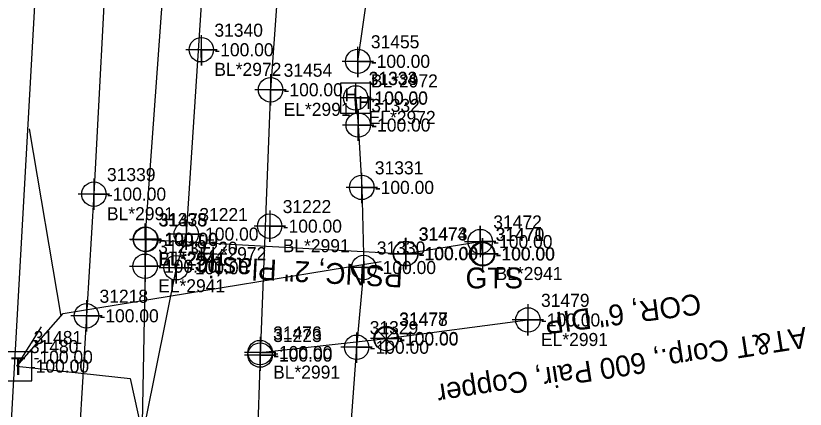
# Model space of a CAD drawing. Extents: x 2083698 to 2094313, y 743246 to 752873.
# Drawn here: x 2093632.9 to 2093784.1, y 744757.9 to 744833.3 of the extents above; entities that cross this region are included whole.
import ezdxf

# ---------------------------------------------------------------- set-up
doc = ezdxf.new("R2010")
doc.units = 0
for name, color, linetype in [('COGO Default Chain', 7, 'Continuous'), ('COGO Default Curve', 7, 'Continuous'), ('COGO Default Parcel', 7, 'Continuous'), ('COGO Default Point Number', 7, 'Continuous'), ('Exist Property Iron Pin CELL', 7, 'Continuous'), ('Exist Property Iron Pin Cogo Elevation', 7, 'Continuous'), ('Exist Property Iron Pin Cogo Number', 7, 'Continuous'), ('Exist Property Line', 7, 'Continuous'), ('Exist Property Monument Cogo Elevation', 7, 'Continuous'), ('Exist Property Monument Cogo Number', 7, 'Continuous'), ('Exist Right of Way Easement Line', 7, 'Continuous'), ('Exist Right of Way Line', 7, 'Continuous'), ('Exist Right of Way Line Leader', 7, 'Continuous'), ('Exist Right of Way Line Text', 7, 'Continuous'), ('Exist Right of Way Monument Cogo Comment', 7, 'Continuous'), ('Exist Right of Way Monument Cogo Elevation', 7, 'Continuous'), ('Exist Right of Way Monument Cogo Number', 7, 'Continuous'), ('Exist Right of Way Width CELL', 7, 'Continuous'), ('Exist Roads EOP', 7, 'Continuous'), ('Exist Roads EOP Leader', 7, 'Continuous'), ('Exist Roads EOP Text', 7, 'Continuous'), ('Exist Utilities Gas UG Line SUE LOS B', 7, 'Continuous'), ('Exist Utilities Gas UG Line SUE LOS B Text', 7, 'Continuous'), ('Exist Utilities Other Located Object CELL', 7, 'Continuous'), ('Exist Utilities Other Located Object Text', 7, 'Continuous'), ('Exist Utilities Telephone UG Cable SUE LOS C', 7, 'Continuous'), ('Exist Utilities Telephone UG Cable SUE LOS C Leader', 7, 'Continuous'), ('Exist Utilities Telephone UG Cable SUE LOS C Text', 7, 'Continuous'), ('Exist Utilities Telephone UG Conduit SUE LOS B', 7, 'Continuous'), ('Exist Utilities Telephone UG Conduit SUE LOS C', 7, 'Continuous'), ('Exist Utilities Telephone UG Conduit SUE LOS D', 7, 'Continuous'), ('Exist Utilities Water UG Line SUE LOS B', 7, 'Continuous'), ('Exist Utilities Water UG Line SUE LOS B Text', 7, 'Continuous'), ('Old_Level_20', 7, 'Continuous'), ('Scratch_Level_0', 7, 'Continuous'), ('Scratch_Level_2', 7, 'Continuous'), ('Scratch_Level_3', 7, 'Continuous')]:
    doc.layers.add(name, color=color, linetype=linetype)

msp = doc.modelspace()

# ---------------------------------------------------------------- linework, layer by layer
at = {"layer": 'COGO Default Curve'}
for points in [[(2093654.74, 744790.51), (2093660.74, 744790.51), (2093657.74, 744790.51), (2093657.74, 744793.51), (2093657.74, 744787.51)], [(2093654.84, 744790.44), (2093660.84, 744790.44), (2093657.84, 744790.44), (2093657.84, 744793.44), (2093657.84, 744787.44)], [(2093718.89, 744790.05), (2093724.89, 744790.05), (2093721.89, 744790.05), (2093721.89, 744793.05), (2093721.89, 744787.05)], [(2093704.58, 744787.71), (2093710.58, 744787.71), (2093707.58, 744787.71), (2093707.58, 744790.71), (2093707.58, 744784.71)], [(2093704.65, 744787.78), (2093710.65, 744787.78), (2093707.65, 744787.78), (2093707.65, 744790.78), (2093707.65, 744784.78)], [(2093719.32, 744787.68), (2093725.32, 744787.68), (2093722.32, 744787.68), (2093722.32, 744790.68), (2093722.32, 744784.68)], [(2093654.7, 744785.33), (2093660.7, 744785.33), (2093657.7, 744785.33), (2093657.7, 744788.33), (2093657.7, 744782.33)]]:
    msp.add_lwpolyline(points, dxfattribs=at)
for centre in [(2093657.74, 744790.51), (2093657.84, 744790.44), (2093721.89, 744790.05), (2093707.58, 744787.71), (2093707.65, 744787.78), (2093722.32, 744787.68), (2093657.7, 744785.33)]:
    msp.add_circle(centre, 2.34, dxfattribs=at)
at = {"layer": 'COGO Default Point Number'}
for points in [[(2093681.73, 744822.13), (2093681.73, 744816.13), (2093681.73, 744819.13), (2093684.73, 744819.13), (2093678.73, 744819.13)], [(2093647.89, 744802.14), (2093647.89, 744796.14), (2093647.89, 744799.14), (2093650.89, 744799.14), (2093644.89, 744799.14)], [(2093681.56, 744796.01), (2093681.56, 744790.01), (2093681.56, 744793.01), (2093684.56, 744793.01), (2093678.56, 744793.01)], [(2093646.47, 744778.83), (2093646.47, 744772.83), (2093646.47, 744775.83), (2093649.47, 744775.83), (2093643.47, 744775.83)], [(2093731.03, 744778.04), (2093731.03, 744772.04), (2093731.03, 744775.04), (2093734.03, 744775.04), (2093728.03, 744775.04)], [(2093703.88, 744774.48), (2093703.88, 744768.48), (2093703.88, 744771.48), (2093706.88, 744771.48), (2093700.88, 744771.48)], [(2093679.72, 744771.79), (2093679.72, 744765.79), (2093679.72, 744768.79), (2093682.72, 744768.79), (2093676.72, 744768.79)], [(2093679.73, 744771.31), (2093679.73, 744765.31), (2093679.73, 744768.31), (2093682.73, 744768.31), (2093676.73, 744768.31)]]:
    msp.add_lwpolyline(points, dxfattribs=at)
for centre in [(2093681.73, 744819.13), (2093647.89, 744799.14), (2093681.56, 744793.01), (2093646.47, 744775.83), (2093731.03, 744775.04), (2093703.88, 744771.48), (2093679.72, 744768.79), (2093679.73, 744768.31)]:
    msp.add_circle(centre, 2.34, dxfattribs=at)
at = {"layer": 'Exist Property Iron Pin CELL'}
for p, q in [((2093695.15, 744820.39), (2093695.15, 744814.66)), ((2093700.87, 744820.39), (2093695.15, 744820.39)), ((2093700.87, 744814.66), (2093700.87, 744820.39)), ((2093698.01, 744817.52), (2093698.01, 744817.52)), ((2093695.15, 744814.66), (2093700.87, 744814.66))]:
    msp.add_line(p, q, dxfattribs=at)
at = {"layer": 'Exist Right of Way Line Text'}
for points in [[(2093668.44, 744829.61), (2093668.47, 744823.8), (2093668.45, 744826.8), (2093671.47, 744826.8), (2093665.47, 744826.8)], [(2093698.41, 744827.39), (2093698.44, 744821.58), (2093698.42, 744824.58), (2093701.44, 744824.58), (2093695.44, 744824.58)], [(2093698, 744820.4), (2093698.03, 744814.58), (2093698.01, 744817.58), (2093701.03, 744817.58), (2093695.03, 744817.58)], [(2093698.48, 744815.19), (2093698.52, 744809.38), (2093698.5, 744812.38), (2093701.52, 744812.38), (2093695.52, 744812.38)], [(2093699.17, 744803.24), (2093699.2, 744797.43), (2093699.18, 744800.43), (2093702.2, 744800.43), (2093696.2, 744800.43)], [(2093665.55, 744794.29), (2093665.58, 744788.48), (2093665.56, 744791.48), (2093668.58, 744791.48), (2093662.58, 744791.48)], [(2093663.59, 744787.85), (2093663.62, 744782.03), (2093663.6, 744785.03), (2093666.62, 744785.03), (2093660.62, 744785.03)], [(2093699.55, 744787.9), (2093699.58, 744782.08), (2093699.56, 744785.08), (2093702.58, 744785.08), (2093696.58, 744785.08)], [(2093698.19, 744772.63), (2093698.22, 744766.81), (2093698.21, 744769.81), (2093701.22, 744769.81), (2093695.22, 744769.81)]]:
    msp.add_lwpolyline(points, dxfattribs=at)
for centre in [(2093668.47, 744826.8), (2093698.44, 744824.58), (2093698.03, 744817.58), (2093698.52, 744812.38), (2093699.2, 744800.43), (2093665.58, 744791.48), (2093663.62, 744785.03), (2093699.58, 744785.08), (2093698.22, 744769.81)]:
    msp.add_circle(centre, 2.34, dxfattribs=at)
at = {"layer": 'Exist Right of Way Monument Cogo Number'}
msp.add_line((2093633.13, 744766.19), (2093633.13, 744766.19), dxfattribs=at)
msp.add_lwpolyline([(2093630.41, 744763.36), (2093636, 744763.36), (2093636, 744768.95), (2093630.41, 744768.95), (2093630.41, 744763.36)], dxfattribs=at)
at = {"layer": 'Exist Roads EOP'}
msp.add_lwpolyline([(2093705.44, 744772.96), (2093702.29, 744769.81), (2093703.87, 744771.38), (2093705.44, 744769.81), (2093702.29, 744772.96)], dxfattribs=at)
msp.add_circle((2093703.87, 744771.38), 2.23, dxfattribs=at)
at = {"layer": 'Exist Utilities Gas UG Line SUE LOS B'}
for points in [[(2093657.74, 744790.51), (2093662.07, 744850.66), (2093664.6, 744886.76), (2093665.98, 744906.33)], [(2093657.84, 744790.44), (2093707.58, 744787.71), (2093707.65, 744787.78), (2093721.89, 744790.05), (2093722.32, 744787.68)], [(2093657.7, 744785.33), (2093657.02, 744748.64), (2093655.21, 744704.59), (2093652.21, 744679.58), (2093650.04, 744667.16), (2093649.35, 744654.1), (2093649.38, 744635.05), (2093649.01, 744627.2)]]:
    msp.add_lwpolyline(points, dxfattribs=at)
at = {"layer": 'Exist Utilities Other Located Object CELL'}
for radius in [2.18, 0.24]:
    msp.add_circle((2093722.37, 744787.68), radius, dxfattribs=at)
at = {"layer": 'Exist Utilities Telephone UG Cable SUE LOS C'}
for points in [[(2093633.13, 744766.19), (2093642.03, 744776.27), (2093702.93, 744786.21)], [(2093633.13, 744766.19), (2093654.85, 744763.82), (2093659.31, 744743.52), (2093641.97, 744478.27)]]:
    msp.add_lwpolyline(points, dxfattribs=at)
at = {"layer": 'Exist Utilities Telephone UG Cable SUE LOS C Leader'}
msp.add_line((2093641.59, 744775.77), (2093635.56, 744811.62), dxfattribs=at)
at = {"layer": 'Exist Utilities Telephone UG Conduit SUE LOS B'}
for points in [[(2093697.21, 745325.15), (2093694.16, 745278.5), (2093690.25, 745206.68), (2093687.41, 745143.56), (2093686.01, 745111.4), (2093684.05, 745083.9), (2093679.42, 745032.5), (2093678.49, 745004.39), (2093675.74, 744971.19), (2093674.04, 744924.61), (2093672.25, 744890.43), (2093670.38, 744864.8), (2093665.58, 744791.48)], [(2093698.44, 744824.58), (2093701.42, 744845.41), (2093704.79, 744898.66), (2093706.41, 744917.61), (2093708.38, 744951.61), (2093708.96, 744974.75), (2093709.34, 744992.87), (2093712.14, 745012.91), (2093714.5, 745049.5), (2093716.66, 745074.72), (2093723.15, 745125.97), (2093722.51, 745154.86), (2093727.85, 745200.4), (2093729.39, 745229.39), (2093730.24, 745260.3)], [(2093698.03, 744817.58), (2093698.52, 744812.38), (2093699.2, 744800.43), (2093699.58, 744785.08), (2093698.22, 744769.81), (2093695.04, 744727.18), (2093691, 744677.83), (2093687.91, 744625.33), (2093684.33, 744579.56), (2093680.87, 744526.05), (2093678.3, 744484.87), (2093676.66, 744458.58)], [(2093665.58, 744791.48), (2093663.62, 744785.03), (2093655.86, 744746.35), (2093652.49, 744704.63), (2093650.94, 744666.92), (2093648.43, 744642.28), (2093647.15, 744611.51), (2093643.05, 744567.76), (2093639.61, 744516.21), (2093638.67, 744494.88), (2093638.66, 744478.86), (2093637.98, 744454.48), (2093637.54, 744421.7), (2093635.93, 744379.63), (2093634.08, 744343.67), (2093631.69, 744302.23), (2093627.12, 744236.45), (2093622.61, 744172.25), (2093619.48, 744130.86), (2093617.45, 744107.69), (2093613.66, 744052.32), (2093610.03, 744021.43)]]:
    msp.add_lwpolyline(points, dxfattribs=at)
at = {"layer": 'Exist Utilities Telephone UG Conduit SUE LOS C'}
msp.add_line((2093633.13, 744766.19), (2093637.88, 744773.69), dxfattribs=at)
at = {"layer": 'Exist Utilities Telephone UG Conduit SUE LOS D'}
msp.add_lwpolyline([(2093729.86, 746559.98), (2093729.86, 746485.51), (2093728.61, 746416.16), (2093711.62, 746127.01), (2093702.37, 745955.82), (2093693.11, 745784.64), (2093668.68, 745395.41), (2093654.74, 745161.51), (2093649.12, 745054.6), (2093640.35, 744903.62), (2093631.77, 744751.08), (2093623.85, 744627.43), (2093615.93, 744503.79), (2093603.66, 744373.9), (2093590.72, 744165.44), (2093582.98, 744085.27), (2093575.24, 744005.11), (2093571.65, 743852.76), (2093573.5, 743810.29), (2093555.01, 743734.28)], dxfattribs=at)
at = {"layer": 'Exist Utilities Water UG Line SUE LOS B'}
for points in [[(2093717.06, 745292.6), (2093713.75, 745256.56), (2093710.49, 745237.94), (2093706.75, 745217.95), (2093705.34, 745192.71), (2093702.59, 745139.63), (2093699.85, 745093.49), (2093696.94, 745031.83), (2093696.13, 745005.41), (2093692.66, 744951.33), (2093690.44, 744916.98), (2093684.85, 744862.65), (2093681.73, 744819.13)], [(2093668.7, 745195.16), (2093668.19, 745186.28), (2093666.19, 745150.83), (2093662.2, 745086.66), (2093659.93, 745032.57), (2093656.37, 744981.33), (2093656.4, 744957.87), (2093654.11, 744908.82), (2093650.64, 744851.04), (2093647.89, 744799.14)], [(2093681.73, 744819.13), (2093679.73, 744768.31), (2093678.57, 744734.08), (2093677.18, 744704.6), (2093674.66, 744664.03), (2093671.89, 744609.83), (2093671.13, 744588.4), (2093669.42, 744553.23), (2093666.5, 744510.59), (2093664.96, 744483.87), (2093662.88, 744442.62), (2093660.59, 744411.85), (2093659.31, 744391.28), (2093656.33, 744352.02), (2093654.22, 744320.54), (2093650.87, 744270.99), (2093648.37, 744243.07), (2093645.56, 744207.94), (2093642.86, 744167.31), (2093640.59, 744131.23), (2093638.58, 744095.38), (2093636.4, 744069.17), (2093633.63, 744029.68)], [(2093647.89, 744799.14), (2093644.77, 744747.25), (2093642.06, 744706.41), (2093639.77, 744674.73), (2093636.34, 744621.17), (2093633.58, 744568.46), (2093630.03, 744519.59), (2093626.94, 744472.99), (2093623.81, 744428.84), (2093620.66, 744378.52), (2093618.28, 744342.8), (2093614.59, 744286.98), (2093612.19, 744247.09), (2093605.71, 744158.7), (2093602.98, 744111.35), (2093600.62, 744065.84), (2093598.52, 744012.09)], [(2093679.72, 744768.79), (2093703.88, 744771.48), (2093731.03, 744775.04)]]:
    msp.add_lwpolyline(points, dxfattribs=at)

# ---------------------------------------------------------------- texts
at = {"layer": 'COGO Default Chain'}
for p in [(2093660.24, 744789.26), (2093660.34, 744789.19), (2093724.39, 744788.8), (2093710.08, 744786.46), (2093710.15, 744786.53), (2093724.82, 744786.43), (2093660.2, 744784.08)]:
    msp.add_text('-100.00', height=2.5, dxfattribs=at).set_placement(p)
at = {"layer": 'COGO Default Parcel'}
msp.add_text('31470', height=2.5, dxfattribs=at).set_placement((2093724.87, 744790.18))
at = {"layer": 'Exist Property Iron Pin CELL'}
for p in [(2093695.92, 744816.93), (2093698.5, 744815.47)]:
    msp.add_text('H', height=2.5, dxfattribs=at).set_placement(p)
at = {"layer": 'Exist Property Iron Pin Cogo Elevation'}
msp.add_text('-100.00', height=2.5, dxfattribs=at).set_placement((2093700.51, 744816.27))
at = {"layer": 'Exist Property Iron Pin Cogo Number'}
msp.add_text('31334', height=2.5, dxfattribs=at).set_placement((2093700.51, 744820.02))
at = {"layer": 'Exist Property Line'}
for p in [(2093684.23, 744817.88), (2093650.39, 744797.89), (2093684.06, 744791.76), (2093648.97, 744774.58), (2093733.53, 744773.79), (2093706.38, 744770.23), (2093682.22, 744767.54), (2093682.23, 744767.06)]:
    msp.add_text('-100.00', height=2.5, dxfattribs=at).set_placement(p)
at = {"layer": 'Exist Property Monument Cogo Elevation'}
msp.add_text('-100.00', height=2.5, dxfattribs=at).set_placement((2093636.35, 744766.67))
at = {"layer": 'Exist Property Monument Cogo Number'}
msp.add_text('31481', height=2.5, dxfattribs=at).set_placement((2093636.35, 744770.42))
at = {"layer": 'Exist Right of Way Easement Line'}
for s, p in [('BL*2941', (2093660.24, 744785.51)), ('EL*2941', (2093660.34, 744785.44)), ('BL*2941', (2093724.82, 744782.68)), ('EL*2941', (2093660.2, 744780.33))]:
    msp.add_text(s, height=2.5, dxfattribs=at).set_placement(p)
at = {"layer": 'Exist Right of Way Line'}
for s, p in [('31454', (2093684.23, 744821.63)), ('31339', (2093650.39, 744801.64)), ('31222', (2093684.06, 744795.51)), ('31218', (2093648.97, 744778.33)), ('31479', (2093733.53, 744777.54)), ('31477', (2093706.38, 744773.98)), ('31476', (2093682.22, 744771.29)), ('31223', (2093682.23, 744770.81))]:
    msp.add_text(s, height=2.5, dxfattribs=at).set_placement(p)
at = {"layer": 'Exist Right of Way Line Leader'}
for s, p in [('31340', (2093670.97, 744829.3)), ('31455', (2093700.94, 744827.08)), ('31333', (2093700.53, 744820.08)), ('31332', (2093701.02, 744814.88)), ('31331', (2093701.7, 744802.93)), ('31221', (2093668.08, 744793.98)), ('31220', (2093666.12, 744787.53)), ('31330', (2093702.08, 744787.58)), ('31329', (2093700.72, 744772.31))]:
    msp.add_text(s, height=2.5, dxfattribs=at).set_placement(p)
at = {"layer": 'Exist Right of Way Monument Cogo Comment'}
msp.add_text('-100.00', height=2.5, dxfattribs=at).set_placement((2093635.63, 744764.94))
at = {"layer": 'Exist Right of Way Monument Cogo Elevation'}
msp.add_text('31480', height=2.5, dxfattribs=at).set_placement((2093635.63, 744768.69))
at = {"layer": 'Exist Right of Way Monument Cogo Number'}
msp.add_text('T', height=3.42, dxfattribs=at).set_placement((2093632, 744764.47))
at = {"layer": 'Exist Right of Way Width CELL'}
for s, p in [('EL*2991', (2093684.23, 744814.13)), ('BL*2991', (2093650.39, 744794.14)), ('BL*2991', (2093684.06, 744788.01)), ('EL*2991', (2093733.53, 744770.04)), ('BL*2991', (2093682.22, 744763.79))]:
    msp.add_text(s, height=2.5, dxfattribs=at).set_placement(p)
at = {"layer": 'Exist Roads EOP Leader'}
msp.add_text('-100.00', height=2.5, dxfattribs=at).set_placement((2093706.37, 744770.13))
at = {"layer": 'Exist Roads EOP Text'}
msp.add_text('31478', height=2.5, dxfattribs=at).set_placement((2093706.37, 744773.88))
at = {"layer": 'Exist Utilities Gas UG Line SUE LOS B Text'}
msp.add_text('PSNC, 2" Plastic', height=4, rotation=176.848, dxfattribs=at).set_placement((2093707.19, 744785.22))
at = {"layer": 'Exist Utilities Other Located Object Text'}
msp.add_text('GTS', height=4, dxfattribs=at).set_placement((2093719.08, 744781.08))
at = {"layer": 'Exist Utilities Telephone UG Cable SUE LOS C Text'}
msp.add_text('AT&T Corp., 600 Pair, Copper', height=4, rotation=188.8848, dxfattribs=at).set_placement((2093784.15, 744773.72))
at = {"layer": 'Exist Utilities Water UG Line SUE LOS B Text'}
msp.add_text('COR, 6" DIP', height=4, rotation=187.4552, dxfattribs=at).set_placement((2093763.91, 744780.12))
at = {"layer": 'Old_Level_20'}
for s, p in [('31338', (2093660.24, 744793.01)), ('31475', (2093660.34, 744792.94)), ('31472', (2093724.39, 744792.55)), ('31474', (2093710.08, 744790.21)), ('31473', (2093710.15, 744790.28)), ('31471', (2093724.82, 744790.18)), ('31219', (2093660.2, 744787.83))]:
    msp.add_text(s, height=2.5, dxfattribs=at).set_placement(p)
at = {"layer": 'Scratch_Level_0'}
msp.add_text('-100.00', height=2.5, dxfattribs=at).set_placement((2093724.87, 744786.43))
at = {"layer": 'Scratch_Level_2'}
for p in [(2093670.97, 744825.55), (2093700.94, 744823.33), (2093700.53, 744816.33), (2093701.02, 744811.13), (2093701.7, 744799.18), (2093668.08, 744790.23), (2093666.12, 744783.78), (2093702.08, 744783.83), (2093700.72, 744768.56)]:
    msp.add_text('-100.00', height=2.5, dxfattribs=at).set_placement(p)
at = {"layer": 'Scratch_Level_3'}
for s, p in [('BL*2972', (2093670.97, 744821.8)), ('BL*2972', (2093700.94, 744819.58)), ('EL*2972', (2093700.53, 744812.58)), ('EL*2972', (2093668.08, 744786.48))]:
    msp.add_text(s, height=2.5, dxfattribs=at).set_placement(p)

doc.saveas('drawing.dxf')
